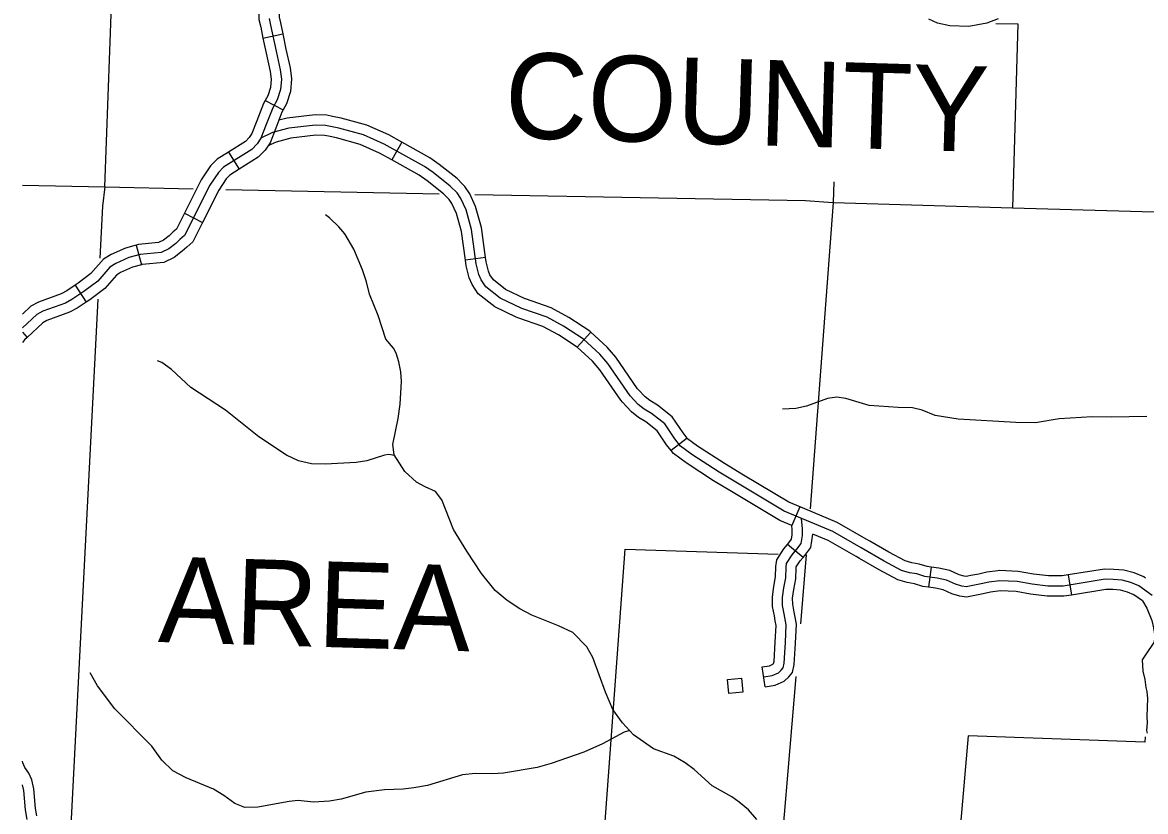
# Model space of a CAD drawing. Extents: x 653372 to 905732, y 627442 to 787275.
# Drawn here: x 818776 to 827084, y 695484 to 701321 of the extents above; entities that cross this region are included whole.
import ezdxf

# ---------------------------------------------------------------- set-up
doc = ezdxf.new("R2010")
doc.units = 0
for name, color, linetype in [('Level 32', 7, 'Continuous'), ('Level 35', 7, 'Continuous'), ('Level 45', 7, 'Continuous'), ('Level 5', 7, 'Continuous'), ('Level 56', 7, 'Continuous'), ('Level 7', 7, 'Continuous')]:
    doc.layers.add(name, color=color, linetype=linetype)

msp = doc.modelspace()

# ---------------------------------------------------------------- linework, layer by layer
at = {"layer": 'Level 32'}
for p, q in [((820554.8, 701205.9), (820701.6, 701236.5)), ((820572.3, 700744.9), (820704.4, 700673.8)), ((820299.5, 700361.8), (820379.5, 700234.9)), ((819973.8, 699909.8), (820107.9, 699842.6)), ((819617.8, 699674.3), (819656.6, 699529.4)), ((819164.6, 699377.3), (819248, 699252.6)), ((818775.8, 699029.5), (818810.6, 698991.8))]:
    msp.add_line(p, q, dxfattribs=at)
for points in [[(820621, 701757.6), (820607.8, 701723.9), (820573, 701647.3), (820550.7, 701579.9), (820525.8, 701477.9), (820525, 701343.1), (820538.1, 701286.1), (820554.8, 701205.9)], [(820760.7, 701703), (820746.1, 701665.6), (820712.9, 701592.6), (820695, 701538.5), (820675.7, 701459.4), (820675.1, 701359.7), (820684.6, 701318.2), (820701.6, 701236.5)], [(820600, 701351.4), (820611.4, 701302.2), (820651.6, 701109), (820682, 700971.2), (820691.7, 700903), (820684.7, 700824.6), (820660.1, 700749.9), (820627.6, 700689.5), (820579.3, 700566.6), (820540, 700465.9), (820512.3, 700422.6), (820473.3, 700382.7), (820262.5, 700249.8), (820224.9, 700212.4), (820162.3, 700118.4), (819975.4, 699745.5), (819941, 699715.8), (819909.4, 699686), (819858, 699645.7), (819801.3, 699619.5), (819647.4, 699604.5), (819562.9, 699581.9), (819467.2, 699537.5), (819422.8, 699511.2), (819332.8, 699408.5), (819230.6, 699331.3), (819141.7, 699271.8), (819093.3, 699245.6), (818925.5, 699184.6), (818883.2, 699161.4), (818775.8, 699061.8)], [(820554.8, 701205.9), (820578.2, 701093.3), (820608.1, 700957.9), (820616.2, 700901), (820610.8, 700839.9), (820591, 700779.7), (820572.3, 700744.9)], [(820701.6, 701236.5), (820724.9, 701124.7), (820755.8, 700984.6), (820767.2, 700904.9), (820758.6, 700809.4), (820729.3, 700720.2), (820704.4, 700673.8)], [(820572.3, 700744.9), (820559.5, 700721.1), (820509.4, 700594), (820472.8, 700500.1), (820453.3, 700469.6), (820425.8, 700441.4), (820299.5, 700361.8)], [(820704.4, 700673.8), (820695.8, 700657.9), (820649.1, 700539.3), (820607.1, 700431.7), (820571.3, 700375.7), (820520.7, 700324), (820379.5, 700234.9)], [(820299.5, 700361.8), (820215.5, 700308.8), (820166.7, 700260.3), (820097.3, 700156.2), (819973.8, 699909.8)], [(820379.5, 700234.9), (820309.5, 700190.8), (820283.1, 700164.6), (820227.3, 700080.7), (820107.9, 699842.6)], [(819973.8, 699909.8), (819915.1, 699792.5), (819890.8, 699771.5), (819860.5, 699742.9), (819818.5, 699710.1), (819781.4, 699692.9), (819634, 699678.6), (819617.8, 699674.3)], [(820107.9, 699842.6), (820035.7, 699698.5), (819991.3, 699660.1), (819958.4, 699629.1), (819897.4, 699581.3), (819821.3, 699546), (819660.8, 699530.5), (819656.6, 699529.4)], [(819617.8, 699674.3), (819537.3, 699652.7), (819432.2, 699603.9), (819374.3, 699569.7), (819281.5, 699463.7), (819187.1, 699392.4), (819164.6, 699377.3)], [(819656.6, 699529.4), (819588.6, 699511.2), (819502.1, 699471), (819471.3, 699452.8), (819384.2, 699353.3), (819274.1, 699270.1), (819248, 699252.6)], [(819164.6, 699377.3), (819102.9, 699336.1), (819062.5, 699314.2), (818894.4, 699253.1), (818838.9, 699222.6), (818775.8, 699164.1)], [(819248, 699252.6), (819180.4, 699207.5), (819124.1, 699177), (818956.6, 699116.1), (818927.4, 699100.1), (818810.6, 698991.8)], [(818810.6, 698991.8), (818792, 698974.5), (818775.8, 698952.8)]]:
    msp.add_lwpolyline(points, dxfattribs=at)
at = {"layer": 'Level 35'}
for points in [[(825994.7, 701348.1), (825909.3, 701315.6), (825776.1, 701292), (825637.4, 701295.6), (825544, 701315.3), (825480.6, 701344.5)], [(821604.6, 697999.2), (821526, 698121.9), (821516.4, 698200.2), (821554.9, 698391.8), (821569.8, 698497.7), (821579.9, 698665.7), (821575.2, 698736.9), (821560.6, 698810.3), (821540.8, 698874.8), (821520.5, 698911.2), (821464.9, 698979.3), (821406.2, 699153.7), (821343.2, 699310.1), (821320, 699403.6), (821290.6, 699490.3), (821227.6, 699644.7), (821159.8, 699757.1), (821115.8, 699809), (821048.2, 699875.3), (821018.6, 699897.9)], [(821528.4, 698117.8), (821487.1, 698125.6), (821453.1, 698120.2), (821324.6, 698078.5), (821244.5, 698064.9), (821014.7, 698054.1), (820915, 698057), (820817.6, 698078.8), (820729.5, 698119.4), (820525.4, 698256.4), (820278.5, 698453.2), (820021.1, 698621.2), (819877.8, 698755), (819806.9, 698805.4), (819774.2, 698818)], [(827093.4, 698405.4), (826832.8, 698400.2), (826688.2, 698402.8), (826446.4, 698389.2), (826269.2, 698358.4), (826124.5, 698362.1), (825698.8, 698386.9), (825527.6, 698413.1), (825432.5, 698451.9), (825360, 698470.2), (825253.2, 698472.2), (825040.9, 698487.1), (824868.2, 698538.4), (824801.5, 698549.6), (824731.5, 698539.9), (824575.7, 698482.6), (824497.6, 698465), (824399.6, 698459.8)], [(824208.2, 695423.6), (824146.6, 695495.8), (824078.8, 695553.2), (824023.6, 695591.2), (823878.4, 695674), (823745.9, 695794.6), (823678.9, 695844.9), (823595, 695892.5), (823445.3, 695948.4), (823296.5, 696052.3), (823215.3, 696139.9), (823142.2, 696238.4), (823089.7, 696367.5), (822995.6, 696622.6), (822952.1, 696701.6), (822847.3, 696807.6), (822740.4, 696857.7), (822544.2, 696935.4), (822454.2, 696983.1), (822360.6, 697045.9), (822272.1, 697118.7), (822172.6, 697244.7), (822062.8, 697408.9), (821964, 697571), (821879.2, 697788.9), (821831.4, 697851.9), (821754.2, 697886.3), (821692, 697921.5), (821604.6, 697999.2)], [(823268.9, 696082), (823226, 696070.6), (823067.7, 695985.3), (822929.8, 695922.8), (822687.8, 695840.1), (822582.4, 695808.9), (822335.1, 695767.4), (822256.2, 695761.8), (822128.5, 695766.2), (822031.5, 695755.9), (821772.5, 695676.6), (821671.4, 695658.4), (821592.4, 695649.8), (821454.5, 695643.3), (821316.5, 695626.8), (821133.9, 695576.1), (821047.8, 695561.6), (820927.9, 695551.8), (820814.3, 695565.9), (820748.3, 695559.1), (820516, 695515.3), (820420.1, 695513.1), (820346.8, 695543.4), (820265.1, 695602), (820188.1, 695648.5), (819988, 695732.3), (819888.2, 695784.2), (819806.8, 695864.8), (819732.8, 695967.3), (819458.4, 696243.8), (819330.8, 696414.4), (819276.7, 696510.5)]]:
    msp.add_lwpolyline(points, dxfattribs=at)
at = {"layer": 'Level 45'}
for p, q in [((821581.8, 700435), (821508.9, 700304)), ((822201.1, 699583.5), (822052.4, 699563.4)), ((822980.7, 699029.2), (822879.5, 698918.5)), ((823693.2, 698246.3), (823574.8, 698154.1)), ((824526.1, 697738.4), (824468.3, 697599.9)), ((824550.8, 697363.2), (824435.2, 697458.7)), ((825498.6, 697292.4), (825478, 697143.9)), ((826513, 697233.6), (826537.1, 697085.5)), ((824271.3, 696405.7), (824247.4, 696553.7))]:
    msp.add_line(p, q, dxfattribs=at)
for points in [[(821068.3, 700626.2), (821027.3, 700634.5), (820940.3, 700637.1), (820733.3, 700613.8), (820671.9, 700597.3)], [(821581.8, 700435), (821485, 700489), (821323.9, 700560.7), (821133.2, 700613.1), (821068.3, 700626.2)], [(827134, 697082.7), (827034.5, 697153.6), (826976.1, 697177.7), (826911.5, 697195.9), (826845.6, 697200.2), (826785.6, 697202), (826474.2, 697151.3), (826361.2, 697151.9), (826244.4, 697166.6), (826134.7, 697185.2), (826006.5, 697191.2), (825923.8, 697181.1), (825867.6, 697167.4), (825807.2, 697155.2), (825758.1, 697145.6), (825726.1, 697150.7), (825677.7, 697164.7), (825611.7, 697196), (825542.3, 697210.7), (825452, 697223.2), (825392.3, 697241.7), (825338.6, 697250.7), (825279, 697267.9), (825149.5, 697336.3), (824980.7, 697434.6), (824770.3, 697555.1), (824411.7, 697704.9), (823929, 697993.7), (823727.8, 698125.6), (823644.1, 698187.2), (823602.2, 698241.1), (823527.3, 698351.6), (823429.9, 698428.5), (823374.7, 698461.6), (823331.4, 698495.4), (823272.6, 698558.6), (823107.4, 698798), (823046.8, 698867.2), (822926, 698977.6), (822779.1, 699074.4), (822656.6, 699141.8), (822469.1, 699206.3), (822310.8, 699281.3), (822203.5, 699365.4), (822168.6, 699418.1), (822151.3, 699456.5), (822131.8, 699536), (822097.5, 699789), (822057.3, 699935), (822018.9, 700017.8), (821990.7, 700060.4), (821940.8, 700110.4), (821813.8, 700210.8), (821750.8, 700255.1), (821451.4, 700421.8), (821298.5, 700489.9), (821115.8, 700540.1), (821018.7, 700559.7), (820943.4, 700562), (820747.3, 700540), (820626.3, 700507.3), (820540, 700465.9)], [(821038.6, 700479.2), (821010.1, 700485), (820946.5, 700486.9), (820761.4, 700466.1), (820652.5, 700436.7), (820591.6, 700407.5)], [(821508.9, 700304), (821417.9, 700354.7), (821273.2, 700419.1), (821098.4, 700467.1), (821038.6, 700479.2)], [(822031.9, 700125.2), (821990.7, 700166.5), (821858.7, 700271), (821790.7, 700318.7), (821581.8, 700435)], [(821925.9, 700019.2), (821890.8, 700054.3), (821769, 700150.7), (821710.9, 700191.4), (821508.9, 700304)], [(822201.1, 699583.5), (822171.2, 699804.1), (822128, 699960.9), (822084.6, 700054.5), (822049.1, 700108.1), (822031.9, 700125.2)], [(822052.4, 699563.4), (822023.9, 699773.9), (821986.7, 699909.1), (821953.2, 699981.1), (821932.4, 700012.7), (821925.9, 700019.2)], [(822493.6, 699277.7), (822350.5, 699345.5), (822259.4, 699416.9), (822234.5, 699454.5), (822222.5, 699481), (822205.6, 699550), (822201.1, 699583.5)], [(822429.3, 699142.2), (822271.1, 699217.1), (822147.7, 699313.9), (822102.7, 699381.8), (822080.1, 699432), (822058, 699522), (822052.4, 699563.4)], [(822980.7, 699029.2), (822972.2, 699036.9), (822817.8, 699138.7), (822687, 699210.6), (822497.5, 699275.9), (822493.6, 699277.7)], [(822879.8, 698918.2), (822740.3, 699010.1), (822626.1, 699072.9), (822440.8, 699136.7), (822429.3, 699142.2)], [(823327, 698611.9), (823166.6, 698844.1), (823100.4, 698919.7), (822980.7, 699029.2)], [(823203.5, 698526.7), (823048.1, 698751.8), (822993.1, 698814.7), (822879.5, 698918.5)], [(823693.2, 698246.3), (823662.9, 698285.2), (823582.9, 698403.3), (823472.6, 698490.4), (823417.2, 698523.5), (823382.2, 698550.8), (823331.3, 698605.7), (823327, 698611.9)], [(823574.8, 698154.1), (823541.5, 698197), (823471.7, 698299.9), (823387.3, 698366.6), (823332.2, 698399.6), (823280.5, 698440), (823214, 698511.5), (823203.5, 698526.7)], [(824110.8, 697972.3), (823968.8, 698057.3), (823770.6, 698187.2), (823696.9, 698241.5), (823693.2, 698246.3)], [(824033.8, 697843.6), (823889.2, 697930.1), (823685, 698064), (823591.3, 698133), (823574.8, 698154.1)], [(824562.9, 697723), (824445.6, 697772), (824110.8, 697972.3)], [(824468.3, 697599.9), (824377.9, 697637.7), (824033.8, 697843.6)], [(825043.8, 697484.6), (825018.2, 697499.5), (824803.5, 697622.5), (824562.9, 697723)], [(824259.3, 696479.7), (824322.9, 696490), (824369.8, 696510.5), (824389.8, 696529.4), (824402.5, 696546), (824410.9, 696582.3), (824420.2, 696733), (824426.6, 696864.3), (824412, 696945.1), (824399.3, 697008.8), (824398.6, 697067.3), (824408.1, 697137.6), (824422.5, 697212.7), (824424.8, 697290.6), (824428.1, 697319.7), (824468.9, 697381.8), (824504.3, 697424.5), (824537.2, 697467.4), (824546.3, 697525.6), (824545.3, 697574.3), (824539.9, 697651.3)], [(824435.2, 697458.7), (824445.6, 697471.3), (824466, 697497.9), (824471.1, 697530.6), (824470.3, 697570.9), (824468.3, 697599.9)], [(824550.8, 697363.2), (824562.9, 697377.8), (824608.4, 697436.9), (824623.6, 697535.1)], [(824968.4, 697355), (824943.2, 697369.6), (824737.1, 697487.7), (824623.6, 697535.1)], [(824344.9, 696894.6), (824338.3, 696931.1), (824324.4, 697001), (824323.6, 697071.9), (824334, 697149.7), (824347.7, 697221), (824349.9, 697295.9), (824355.6, 697345.9), (824408.5, 697426.4), (824435.2, 697458.7)], [(825498.6, 697292.4), (825468.4, 697296.6), (825409.7, 697314.9), (825355.2, 697324), (825307.2, 697337.8), (825185.9, 697401.9), (825043.8, 697484.6)], [(824492.5, 696921.2), (824485.7, 696959.1), (824474.2, 697016.7), (824473.7, 697062.7), (824482.1, 697125.6), (824497.3, 697204.4), (824499.7, 697285.2), (824500.6, 697293.4), (824529.4, 697337.2), (824550.8, 697363.2)], [(825478, 697143.9), (825435.6, 697149.7), (825374.9, 697168.6), (825322, 697177.5), (825250.8, 697197.9), (825113.1, 697270.7), (824968.4, 697355)], [(825991.3, 697264.9), (825910.4, 697255), (825851.3, 697240.6), (825792.6, 697228.8), (825756.8, 697221.7), (825742.6, 697224), (825704.4, 697235.1), (825635.8, 697267.6), (825555.2, 697284.6), (825498.6, 697292.4)], [(826513, 697233.6), (826468.4, 697226.3), (826366.1, 697226.9), (826255.4, 697240.8), (826142.8, 697259.9), (826003.7, 697266.4), (825991.3, 697264.9)], [(827084.3, 697210.2), (827071, 697219.6), (827000.7, 697248.7), (826924.3, 697270.2), (826849.1, 697275.1), (826780.7, 697277.2), (826513, 697233.6)], [(826009.5, 697116), (825937.3, 697107.2), (825883.9, 697094.2), (825821.9, 697081.7), (825759.4, 697069.4), (825709.7, 697077.4), (825651, 697094.4), (825587.5, 697124.5), (825529.4, 697136.8), (825478, 697143.9)], [(826537.1, 697085.5), (826480.1, 697076.2), (826356.3, 697076.9), (826233.4, 697092.3), (826126.7, 697110.5), (826009.3, 697115.9), (826009.5, 697116)], [(826998, 697087.5), (826951.5, 697106.7), (826898.8, 697121.5), (826842, 697125.2), (826790.6, 697126.8), (826537.1, 697085.5)], [(827062.7, 697041.4), (826997.3, 697088)], [(827062.7, 697041.4), (827093.4, 696987.5), (827131.2, 696896.7), (827143.5, 696842.7), (827152.6, 696782.3), (827147.7, 696745.2), (827146, 696734.1), (827084.5, 696642.2)], [(824271.3, 696405.7), (824344.3, 696417.5), (824411.7, 696447), (824445.7, 696479), (824471.9, 696513.5), (824485.3, 696571.5), (824495.1, 696728.9), (824501.9, 696869.2), (824492.5, 696921.2)], [(824247.4, 696553.7), (824301.5, 696562.5), (824327.8, 696574), (824333.1, 696579), (824336.4, 696593.2), (824345.4, 696737.2), (824351.3, 696859.4), (824344.9, 696894.6)], [(827084.5, 696642.2), (827059.5, 696604.8), (827064.7, 696523.2), (827078.5, 696459.8), (827086.9, 696401.9), (827094, 696371.2), (827099.4, 696321), (827096.6, 696254.7), (827093.7, 696185.7), (827097.1, 696139.2), (827091.7, 696082.6), (827095.5, 696064.4)], [(818881, 695452.1), (818872.1, 695505.3), (818860.8, 695652.3), (818843.9, 695718.4), (818822.5, 695766.8), (818792.3, 695808.4), (818777.9, 695843.6), (818775.8, 695855.5)], [(818809.4, 695425.9), (818797.5, 695496.1), (818786.5, 695640), (818775.8, 695682.1)]]:
    msp.add_lwpolyline(points, dxfattribs=at)
at = {"layer": 'Level 5'}
for points in [[(819385.4, 700104.7), (819434.2, 701446.4)], [(818775.8, 700117), (819385.4, 700104.7)], [(819385.4, 700104.7), (819368, 699963.2), (819348.3, 699577.3)], [(819385.4, 700104.7), (820038.2, 700091.3)], [(820279.2, 700086.3), (821859, 700053.8)], [(824777.5, 700143.1), (824774.1, 699988.8)], [(822121.6, 700048.9), (824569.7, 700004.4), (824774.1, 699988.8)], [(824774.1, 699988.8), (824602.6, 697722.9)], [(824774.1, 699988.8), (826100.5, 699950.7)], [(819332.8, 699274.7), (819118.6, 695092.3)]]:
    msp.add_lwpolyline(points, dxfattribs=at)
at = {"layer": 'Level 56'}
msp.add_lwpolyline([(824001.4, 696356.3), (823991.4, 696459.9), (824095.4, 696469.9), (824105.3, 696366.3)], close=True, dxfattribs=at)
at = {"layer": 'Level 7'}
for points in [[(825976.9, 701314.6), (826140.7, 701310.4), (826100.5, 699950.7), (827409.5, 699912.8)], [(823072.6, 695206.6), (823233.9, 697425.5), (824365.8, 697388.7)], [(824533.6, 696872.9), (824576.8, 697381.9)], [(827082.4, 696035.6), (827079.2, 695996.9), (825771.5, 696042.9), (825658.7, 694736), (824354.6, 694761.5), (824500.4, 696481.5)]]:
    msp.add_lwpolyline(points, dxfattribs=at)

# ---------------------------------------------------------------- texts
for s, p in [('COUNTY', (822336.7, 700469.1)), ('AREA', (819776.5, 696738.2))]:
    msp.add_text(s, height=633.6, rotation=358.28003, dxfattribs=at).set_placement(p)

doc.saveas('drawing.dxf')
